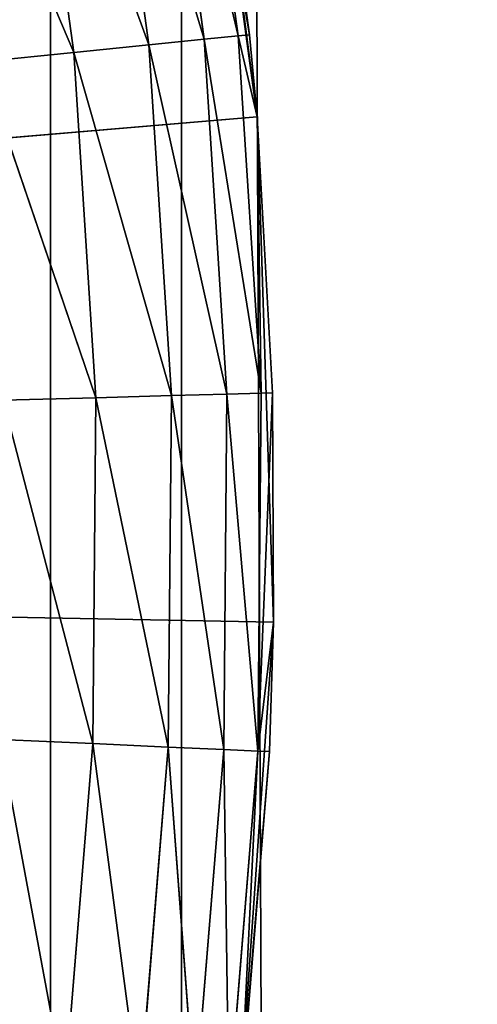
# Model space of a CAD drawing. Extents: x 0.4 to 80.4, y 0.1 to 20.1.
# Tile 576 of 656: x 79.0113 to 79.0719, y 17.5043 to 17.6345. Entities that reach past the tile are written whole.
import ezdxf

# ---------------------------------------------------------------- set-up
doc = ezdxf.new("R2010")
doc.units = 0
doc.header["$LTSCALE"] = 2.54
doc.layers.get('0').update_dxf_attribs({"color": 13, "linetype": 'CONTINUOUS'})

# ---------------------------------------------------------------- blocks, each defined once
blk = doc.blocks.new('P__KA_KUCHENNA_MOLISA_STL')
at = {"color": 0}
for p, q in [((79.01534, 0.16711, 71.73339), (79.01534, 19.96711, 71.73339)), ((79.01534, 0.16711, 71.73339), (79.01534, 19.96711, 71.73339)), ((79.0327, 0.16711, 72.67292), (79.0327, 19.96711, 72.67292)), ((79.0327, 0.16711, 72.67292), (79.0327, 19.96711, 72.67292)), ((79.11729, 0.16711, 72.69392), (79.0327, 19.96711, 72.67292)), ((79.11729, 0.16711, 72.69392), (79.0327, 19.96711, 72.67292)), ((79.03366, 17.68801, 89.4), (79.04271, 17.6217, 89.4)), ((79.03366, 17.68801, 89.4), (79.04271, 17.6217, 89.4)), ((79.0337, 17.67932, 88.98264), (79.04019, 17.6324, 88.98264)), ((79.0337, 17.67932, 88.98264), (79.04019, 17.6324, 88.98264)), ((79.0337, 17.67932, 88.98264), (79.0417, 17.63255, 89)), ((79.0337, 17.67932, 88.98264), (79.0417, 17.63255, 89)), ((79.0417, 17.63255, 89), (79.0352, 17.67959, 89)), ((79.0352, 17.67959, 89), (79.04271, 17.6217, 89.4)), ((79.0352, 17.67959, 89), (79.04271, 17.6217, 89.4)), ((79.0417, 17.63255, 89), (79.0352, 17.67959, 89)), ((79.02926, 17.67854, 88.9658), (79.0357, 17.63195, 88.9658)), ((79.02926, 17.67854, 88.9658), (79.0357, 17.63195, 88.9658)), ((79.02926, 17.67854, 88.9658), (79.04019, 17.6324, 88.98264)), ((79.02926, 17.67854, 88.9658), (79.04019, 17.6324, 88.98264)), ((79.022, 17.67727, 88.95), (79.02837, 17.63121, 88.95)), ((79.022, 17.67727, 88.95), (79.02837, 17.63121, 88.95)), ((79.022, 17.67727, 88.95), (79.0357, 17.63195, 88.9658)), ((79.022, 17.67727, 88.95), (79.0357, 17.63195, 88.9658)), ((79.01215, 17.67554, 88.93572), (79.01842, 17.6302, 88.93572)), ((79.01215, 17.67554, 88.93572), (79.01842, 17.6302, 88.93572)), ((79.01215, 17.67554, 88.93572), (79.02837, 17.63121, 88.95)), ((79.01215, 17.67554, 88.93572), (79.02837, 17.63121, 88.95)), ((79.00001, 17.6734, 88.92339), (79.01842, 17.6302, 88.93572)), ((79.00001, 17.6734, 88.92339), (79.01842, 17.6302, 88.93572)), ((79.0357, 17.63195, 88.9658), (79.04019, 17.6324, 88.98264)), ((79.0357, 17.63195, 88.9658), (79.04019, 17.6324, 88.98264)), ((79.04019, 17.6324, 88.98264), (79.0417, 17.63255, 89)), ((79.04019, 17.6324, 88.98264), (79.0417, 17.63255, 89)), ((79.04271, 17.6217, 89), (79.04019, 17.6324, 88.98264)), ((79.04271, 17.6217, 89), (79.04019, 17.6324, 88.98264)), ((79.04323, 17.58513, 88.98264), (79.04019, 17.6324, 88.98264)), ((79.04323, 17.58513, 88.98264), (79.04019, 17.6324, 88.98264)), ((79.04271, 17.6217, 89), (79.0417, 17.63255, 89)), ((79.0417, 17.63255, 89), (79.04271, 17.6217, 89.4)), ((79.0417, 17.63255, 89), (79.04271, 17.6217, 89.4)), ((79.04271, 17.6217, 89), (79.0417, 17.63255, 89)), ((79.01842, 17.6302, 88.93572), (79.02837, 17.63121, 88.95)), ((79.01842, 17.6302, 88.93572), (79.02837, 17.63121, 88.95)), ((79.02837, 17.63121, 88.95), (79.0357, 17.63195, 88.9658)), ((79.02837, 17.63121, 88.95), (79.0357, 17.63195, 88.9658)), ((79.03872, 17.58501, 88.9658), (79.02837, 17.63121, 88.95)), ((79.03872, 17.58501, 88.9658), (79.02837, 17.63121, 88.95)), ((79.03136, 17.5848, 88.95), (79.02837, 17.63121, 88.95)), ((79.03136, 17.5848, 88.95), (79.02837, 17.63121, 88.95)), ((79.04323, 17.58513, 88.98264), (79.0357, 17.63195, 88.9658)), ((79.04323, 17.58513, 88.98264), (79.0357, 17.63195, 88.9658)), ((79.03872, 17.58501, 88.9658), (79.0357, 17.63195, 88.9658)), ((79.03872, 17.58501, 88.9658), (79.0357, 17.63195, 88.9658)), ((79.00616, 17.62896, 88.92339), (79.01842, 17.6302, 88.93572)), ((79.00616, 17.62896, 88.92339), (79.01842, 17.6302, 88.93572)), ((79.03136, 17.5848, 88.95), (79.01842, 17.6302, 88.93572)), ((79.03136, 17.5848, 88.95), (79.01842, 17.6302, 88.93572)), ((79.02136, 17.58452, 88.93572), (79.01842, 17.6302, 88.93572)), ((79.02136, 17.58452, 88.93572), (79.01842, 17.6302, 88.93572)), ((79.02136, 17.58452, 88.93572), (79.00616, 17.62896, 88.92339)), ((79.02136, 17.58452, 88.93572), (79.00616, 17.62896, 88.92339)), ((78.395, 17.56711, 89.4), (79.04271, 17.6217, 89.4)), ((78.395, 17.56711, 89.4), (79.04271, 17.6217, 89.4)), ((79.04271, 17.6217, 89.4), (79.04271, 17.6217, 89)), ((79.04271, 17.6217, 89.4), (79.04271, 17.6217, 89)), ((79.04271, 17.6217, 89.4), (79.04475, 17.58517, 89)), ((79.04475, 17.58517, 89), (79.04271, 17.6217, 89)), ((79.04271, 17.6217, 89.4), (79.04475, 17.58517, 89)), ((79.04271, 17.6217, 89.4), (79.04489, 17.55481, 89.4)), ((79.04271, 17.6217, 89.4), (79.04489, 17.55481, 89.4)), ((79.04475, 17.58517, 89), (79.04271, 17.6217, 89)), ((79.04323, 17.58513, 88.98264), (79.04271, 17.6217, 89)), ((79.04323, 17.58513, 88.98264), (79.04271, 17.6217, 89)), ((79.00905, 17.58418, 88.92339), (79.02136, 17.58452, 88.93572)), ((79.00905, 17.58418, 88.92339), (79.02136, 17.58452, 88.93572)), ((79.00905, 17.58418, 88.92339), (79.02097, 17.53876, 88.93572)), ((79.00905, 17.58418, 88.92339), (79.02097, 17.53876, 88.93572)), ((79.02136, 17.58452, 88.93572), (79.02097, 17.53876, 88.93572)), ((79.02136, 17.58452, 88.93572), (79.02097, 17.53876, 88.93572)), ((79.02136, 17.58452, 88.93572), (79.03136, 17.5848, 88.95)), ((79.02136, 17.58452, 88.93572), (79.03136, 17.5848, 88.95)), ((79.02136, 17.58452, 88.93572), (79.03095, 17.5383, 88.95)), ((79.02136, 17.58452, 88.93572), (79.03095, 17.5383, 88.95)), ((79.03136, 17.5848, 88.95), (79.03095, 17.5383, 88.95)), ((79.03136, 17.5848, 88.95), (79.03095, 17.5383, 88.95)), ((79.03136, 17.5848, 88.95), (79.03872, 17.58501, 88.9658)), ((79.03136, 17.5848, 88.95), (79.03872, 17.58501, 88.9658)), ((79.03136, 17.5848, 88.95), (79.03831, 17.53797, 88.9658)), ((79.03136, 17.5848, 88.95), (79.03831, 17.53797, 88.9658)), ((79.03872, 17.58501, 88.9658), (79.03831, 17.53797, 88.9658)), ((79.03872, 17.58501, 88.9658), (79.03831, 17.53797, 88.9658)), ((79.03872, 17.58501, 88.9658), (79.04323, 17.58513, 88.98264)), ((79.03872, 17.58501, 88.9658), (79.04323, 17.58513, 88.98264)), ((79.03872, 17.58501, 88.9658), (79.04282, 17.53777, 88.98264)), ((79.03872, 17.58501, 88.9658), (79.04282, 17.53777, 88.98264)), ((79.04475, 17.58517, 89), (79.04282, 17.53777, 88.98264)), ((79.04475, 17.58517, 89), (79.04282, 17.53777, 88.98264)), ((79.04323, 17.58513, 88.98264), (79.04282, 17.53777, 88.98264)), ((79.04323, 17.58513, 88.98264), (79.04282, 17.53777, 88.98264)), ((79.04475, 17.58517, 89), (79.04323, 17.58513, 88.98264)), ((79.04475, 17.58517, 89), (79.04323, 17.58513, 88.98264)), ((79.04489, 17.55481, 89.4), (79.04475, 17.58517, 89)), ((79.04489, 17.55481, 89.4), (79.04475, 17.58517, 89)), ((79.04489, 17.55481, 89), (79.04475, 17.58517, 89)), ((79.04489, 17.55481, 89), (79.04475, 17.58517, 89)), ((79.04489, 17.55481, 89.4), (78.395, 17.56711, 89.4)), ((79.04489, 17.55481, 89.4), (78.395, 17.56711, 89.4)), ((79.04489, 17.55481, 89.4), (79.04018, 17.48806, 89.4)), ((79.04489, 17.55481, 89.4), (79.04018, 17.48806, 89.4)), ((79.04489, 17.55481, 89), (79.04282, 17.53777, 88.98264)), ((79.04489, 17.55481, 89), (79.04282, 17.53777, 88.98264)), ((79.04489, 17.55481, 89.4), (79.04434, 17.5377, 89)), ((79.04434, 17.5377, 89), (79.04489, 17.55481, 89)), ((79.04489, 17.55481, 89.4), (79.04434, 17.5377, 89)), ((79.04434, 17.5377, 89), (79.04489, 17.55481, 89)), ((79.04489, 17.55481, 89.4), (79.04489, 17.55481, 89)), ((79.04489, 17.55481, 89.4), (79.04489, 17.55481, 89)), ((79.02097, 17.53876, 88.93572), (79.00865, 17.53931, 88.92339)), ((79.00865, 17.53931, 88.92339), (79.01722, 17.49314, 88.93572)), ((79.00865, 17.53931, 88.92339), (79.01722, 17.49314, 88.93572)), ((79.02097, 17.53876, 88.93572), (79.00865, 17.53931, 88.92339)), ((79.02097, 17.53876, 88.93572), (79.01722, 17.49314, 88.93572)), ((79.02097, 17.53876, 88.93572), (79.01722, 17.49314, 88.93572)), ((79.03095, 17.5383, 88.95), (79.02097, 17.53876, 88.93572)), ((79.02097, 17.53876, 88.93572), (79.02715, 17.49196, 88.95)), ((79.02097, 17.53876, 88.93572), (79.02715, 17.49196, 88.95)), ((79.03095, 17.5383, 88.95), (79.02097, 17.53876, 88.93572)), ((79.03095, 17.5383, 88.95), (79.02715, 17.49196, 88.95)), ((79.03095, 17.5383, 88.95), (79.02715, 17.49196, 88.95)), ((79.03831, 17.53797, 88.9658), (79.03095, 17.5383, 88.95)), ((79.03095, 17.5383, 88.95), (79.03447, 17.49109, 88.9658)), ((79.03095, 17.5383, 88.95), (79.03447, 17.49109, 88.9658)), ((79.03831, 17.53797, 88.9658), (79.03095, 17.5383, 88.95)), ((79.03831, 17.53797, 88.9658), (79.03447, 17.49109, 88.9658)), ((79.03831, 17.53797, 88.9658), (79.03447, 17.49109, 88.9658)), ((79.04282, 17.53777, 88.98264), (79.03831, 17.53797, 88.9658)), ((79.03831, 17.53797, 88.9658), (79.03895, 17.49056, 88.98264)), ((79.03831, 17.53797, 88.9658), (79.03895, 17.49056, 88.98264)), ((79.04282, 17.53777, 88.98264), (79.03831, 17.53797, 88.9658)), ((79.04282, 17.53777, 88.98264), (79.03895, 17.49056, 88.98264)), ((79.04282, 17.53777, 88.98264), (79.03895, 17.49056, 88.98264)), ((79.04018, 17.48806, 89.4), (79.04434, 17.5377, 89)), ((79.04018, 17.48806, 89.4), (79.04434, 17.5377, 89)), ((79.04282, 17.53777, 88.98264), (79.04046, 17.49038, 89)), ((79.04282, 17.53777, 88.98264), (79.04046, 17.49038, 89)), ((79.04046, 17.49038, 89), (79.04434, 17.5377, 89)), ((79.04046, 17.49038, 89), (79.04434, 17.5377, 89)), ((79.04282, 17.53777, 88.98264), (79.04434, 17.5377, 89)), ((79.04282, 17.53777, 88.98264), (79.04434, 17.5377, 89))]:
    blk.add_line(p, q, dxfattribs=at)
mesh = blk.add_polyface(dxfattribs=at)
corners = [(79.01534, 0.16711, 71.73339), (78.93705, 0.16711, 71.77168), (79.01534, 19.96711, 71.73339)]
mesh.append_faces([[corners[k] for k in face] for face in [(0, 1, 2)]], dxfattribs={"color": 0})
mesh = blk.add_polyface(dxfattribs=at)
corners = [(79.01534, 19.96711, 71.73339), (78.93705, 0.16711, 71.77168), (78.93705, 19.96711, 71.77168)]
mesh.append_faces([[corners[k] for k in face] for face in [(0, 1, 2)]], dxfattribs={"color": 0})
mesh = blk.add_polyface(dxfattribs=at)
corners = [(79.0327, 0.16711, 72.67292), (78.95304, 19.96711, 72.63755), (78.95304, 0.16711, 72.63755)]
mesh.append_faces([[corners[k] for k in face] for face in [(0, 1, 2)]], dxfattribs={"color": 0})
mesh = blk.add_polyface(dxfattribs=at)
corners = [(79.0327, 19.96711, 72.67292), (78.95304, 19.96711, 72.63755), (79.0327, 0.16711, 72.67292)]
mesh.append_faces([[corners[k] for k in face] for face in [(0, 1, 2)]], dxfattribs={"color": 0})
mesh = blk.add_polyface(dxfattribs=at)
corners = [(79.0991, 0.16711, 71.70928), (79.01534, 0.16711, 71.73339), (79.0991, 19.96711, 71.70928)]
mesh.append_faces([[corners[k] for k in face] for face in [(0, 1, 2)]], dxfattribs={"color": 0})
mesh = blk.add_polyface(dxfattribs=at)
corners = [(79.0991, 19.96711, 71.70928), (79.01534, 0.16711, 71.73339), (79.01534, 19.96711, 71.73339)]
mesh.append_faces([[corners[k] for k in face] for face in [(0, 1, 2)]], dxfattribs={"color": 0})
mesh = blk.add_polyface(dxfattribs=at)
corners = [(79.11729, 0.16711, 72.69392), (79.0327, 19.96711, 72.67292), (79.0327, 0.16711, 72.67292)]
mesh.append_faces([[corners[k] for k in face] for face in [(0, 1, 2)]], dxfattribs={"color": 0})
mesh = blk.add_polyface(dxfattribs=at)
corners = [(79.11729, 19.96711, 72.69392), (79.0327, 19.96711, 72.67292), (79.11729, 0.16711, 72.69392)]
mesh.append_faces([[corners[k] for k in face] for face in [(0, 1, 2)]], dxfattribs={"color": 0})
mesh = blk.add_polyface(dxfattribs=at)
corners = [(80.395, 19.86711, 89.4), (78.7239, 2.68682, 89.4), (78.69811, 2.74211, 89.4)]
mesh.append_faces([[corners[k] for k in face] for face in [(0, 1, 2)]], dxfattribs={"color": 0})
mesh = blk.add_polyface(dxfattribs=at)
corners = [(80.395, 19.86711, 89.4), (78.69811, 2.74211, 89.4), (78.7239, 17.4474, 89.4)]
mesh.append_faces([[corners[k] for k in face] for face in [(0, 1, 2)]], dxfattribs={"color": 0})
mesh = blk.add_polyface(dxfattribs=at)
corners = [(80.395, 19.86711, 89.5), (78.69811, 2.74211, 89.5), (78.7239, 2.68682, 89.5)]
mesh.append_faces([[corners[k] for k in face] for face in [(0, 1, 2)]], dxfattribs={"color": 0})
mesh = blk.add_polyface(dxfattribs=at)
corners = [(80.395, 19.86711, 89.5), (78.7239, 17.4474, 89.5), (78.69811, 2.74211, 89.5)]
mesh.append_faces([[corners[k] for k in face] for face in [(0, 1, 2)]], dxfattribs={"color": 0})
mesh = blk.add_polyface(dxfattribs=at)
corners = [(80.395, 19.86711, 89.4), (78.73969, 17.62789, 89.4), (78.7239, 17.68682, 89.4)]
mesh.append_faces([[corners[k] for k in face] for face in [(0, 1, 2)]], dxfattribs={"color": 0})
mesh = blk.add_polyface(dxfattribs=at)
corners = [(80.395, 19.86711, 89.4), (78.73969, 2.62789, 89.4), (78.7239, 2.68682, 89.4)]
mesh.append_faces([[corners[k] for k in face] for face in [(0, 1, 2)]], dxfattribs={"color": 0})
mesh = blk.add_polyface(dxfattribs=at)
corners = [(80.395, 19.86711, 89.4), (78.7239, 17.4474, 89.4), (78.73969, 17.50633, 89.4)]
mesh.append_faces([[corners[k] for k in face] for face in [(0, 1, 2)]], dxfattribs={"color": 0})
mesh = blk.add_polyface(dxfattribs=at)
corners = [(80.395, 19.86711, 89.5), (78.7239, 17.68682, 89.5), (78.73969, 17.62789, 89.5)]
mesh.append_faces([[corners[k] for k in face] for face in [(0, 1, 2)]], dxfattribs={"color": 0})
mesh = blk.add_polyface(dxfattribs=at)
corners = [(80.395, 19.86711, 89.5), (78.7239, 2.68682, 89.5), (80.395, 0.26711, 89.5)]
mesh.append_faces([[corners[k] for k in face] for face in [(0, 1, 2)]], dxfattribs={"color": 0})
mesh = blk.add_polyface(dxfattribs=at)
corners = [(80.395, 19.86711, 89.5), (78.73969, 17.50633, 89.5), (78.7239, 17.4474, 89.5)]
mesh.append_faces([[corners[k] for k in face] for face in [(0, 1, 2)]], dxfattribs={"color": 0})
mesh = blk.add_polyface(dxfattribs=at)
corners = [(80.395, 19.86711, 89.4), (78.745, 17.56711, 89.4), (78.73969, 17.62789, 89.4)]
mesh.append_faces([[corners[k] for k in face] for face in [(0, 1, 2)]], dxfattribs={"color": 0})
mesh = blk.add_polyface(dxfattribs=at)
corners = [(80.395, 0.26711, 89.4), (78.73969, 2.62789, 89.4), (80.395, 19.86711, 89.4)]
mesh.append_faces([[corners[k] for k in face] for face in [(0, 1, 2)]], dxfattribs={"color": 0})
mesh = blk.add_polyface(dxfattribs=at)
corners = [(80.395, 19.86711, 89.4), (78.73969, 17.50633, 89.4), (78.745, 17.56711, 89.4)]
mesh.append_faces([[corners[k] for k in face] for face in [(0, 1, 2)]], dxfattribs={"color": 0})
mesh = blk.add_polyface(dxfattribs=at)
corners = [(80.395, 19.86711, 89.5), (78.73969, 17.62789, 89.5), (78.745, 17.56711, 89.5)]
mesh.append_faces([[corners[k] for k in face] for face in [(0, 1, 2)]], dxfattribs={"color": 0})
mesh = blk.add_polyface(dxfattribs=at)
corners = [(80.395, 19.86711, 89.5), (78.745, 17.56711, 89.5), (78.73969, 17.50633, 89.5)]
mesh.append_faces([[corners[k] for k in face] for face in [(0, 1, 2)]], dxfattribs={"color": 0})
mesh = blk.add_polyface(dxfattribs=at)
corners = [(79.01785, 17.75304, 89.4), (78.99543, 17.81609, 89.4), (78.395, 17.56711, 89.4)]
mesh.append_faces([[corners[k] for k in face] for face in [(0, 1, 2)]], dxfattribs={"color": 0})
mesh = blk.add_polyface(dxfattribs=at)
corners = [(79.03366, 17.68801, 89.4), (79.01785, 17.75304, 89.4), (78.395, 17.56711, 89.4)]
mesh.append_faces([[corners[k] for k in face] for face in [(0, 1, 2)]], dxfattribs={"color": 0})
mesh = blk.add_polyface(dxfattribs=at)
corners = [(79.04271, 17.6217, 89.4), (79.03366, 17.68801, 89.4), (78.395, 17.56711, 89.4)]
mesh.append_faces([[corners[k] for k in face] for face in [(0, 1, 2)]], dxfattribs={"color": 0})
mesh = blk.add_polyface(dxfattribs=at)
corners = [(79.03366, 17.68801, 89.4), (79.04271, 17.6217, 89.4), (79.0352, 17.67959, 89)]
mesh.append_faces([[corners[k] for k in face] for face in [(0, 1, 2)]], dxfattribs={"color": 0})
mesh = blk.add_polyface(dxfattribs=at)
corners = [(79.0337, 17.67932, 88.98264), (79.04019, 17.6324, 88.98264), (79.02926, 17.67854, 88.9658)]
mesh.append_faces([[corners[k] for k in face] for face in [(0, 1, 2)]], dxfattribs={"color": 0})
mesh = blk.add_polyface(dxfattribs=at)
corners = [(79.0352, 17.67959, 89), (79.0417, 17.63255, 89), (79.0337, 17.67932, 88.98264)]
mesh.append_faces([[corners[k] for k in face] for face in [(0, 1, 2)]], dxfattribs={"color": 0})
mesh = blk.add_polyface(dxfattribs=at)
corners = [(79.0337, 17.67932, 88.98264), (79.0417, 17.63255, 89), (79.04019, 17.6324, 88.98264)]
mesh.append_faces([[corners[k] for k in face] for face in [(0, 1, 2)]], dxfattribs={"color": 0})
mesh = blk.add_polyface(dxfattribs=at)
corners = [(79.0352, 17.67959, 89), (79.04271, 17.6217, 89.4), (79.0417, 17.63255, 89)]
mesh.append_faces([[corners[k] for k in face] for face in [(0, 1, 2)]], dxfattribs={"color": 0})
mesh = blk.add_polyface(dxfattribs=at)
corners = [(79.02926, 17.67854, 88.9658), (79.0357, 17.63195, 88.9658), (79.022, 17.67727, 88.95)]
mesh.append_faces([[corners[k] for k in face] for face in [(0, 1, 2)]], dxfattribs={"color": 0})
mesh = blk.add_polyface(dxfattribs=at)
corners = [(79.02926, 17.67854, 88.9658), (79.04019, 17.6324, 88.98264), (79.0357, 17.63195, 88.9658)]
mesh.append_faces([[corners[k] for k in face] for face in [(0, 1, 2)]], dxfattribs={"color": 0})
mesh = blk.add_polyface(dxfattribs=at)
corners = [(79.022, 17.67727, 88.95), (79.02837, 17.63121, 88.95), (79.01215, 17.67554, 88.93572)]
mesh.append_faces([[corners[k] for k in face] for face in [(0, 1, 2)]], dxfattribs={"color": 0})
mesh = blk.add_polyface(dxfattribs=at)
corners = [(79.022, 17.67727, 88.95), (79.0357, 17.63195, 88.9658), (79.02837, 17.63121, 88.95)]
mesh.append_faces([[corners[k] for k in face] for face in [(0, 1, 2)]], dxfattribs={"color": 0})
mesh = blk.add_polyface(dxfattribs=at)
corners = [(79.01842, 17.6302, 88.93572), (79.00001, 17.6734, 88.92339), (79.01215, 17.67554, 88.93572)]
mesh.append_faces([[corners[k] for k in face] for face in [(0, 1, 2)]], dxfattribs={"color": 0})
mesh = blk.add_polyface(dxfattribs=at)
corners = [(79.01215, 17.67554, 88.93572), (79.02837, 17.63121, 88.95), (79.01842, 17.6302, 88.93572)]
mesh.append_faces([[corners[k] for k in face] for face in [(0, 1, 2)]], dxfattribs={"color": 0})
mesh = blk.add_polyface(dxfattribs=at)
corners = [(79.01842, 17.6302, 88.93572), (79.00616, 17.62896, 88.92339), (79.00001, 17.6734, 88.92339)]
mesh.append_faces([[corners[k] for k in face] for face in [(0, 1, 2)]], dxfattribs={"color": 0})
mesh = blk.add_polyface(dxfattribs=at)
corners = [(79.04019, 17.6324, 88.98264), (79.04323, 17.58513, 88.98264), (79.0357, 17.63195, 88.9658)]
mesh.append_faces([[corners[k] for k in face] for face in [(0, 1, 2)]], dxfattribs={"color": 0})
mesh = blk.add_polyface(dxfattribs=at)
corners = [(79.0417, 17.63255, 89), (79.04271, 17.6217, 89), (79.04019, 17.6324, 88.98264)]
mesh.append_faces([[corners[k] for k in face] for face in [(0, 1, 2)]], dxfattribs={"color": 0})
mesh = blk.add_polyface(dxfattribs=at)
corners = [(79.04019, 17.6324, 88.98264), (79.04271, 17.6217, 89), (79.04323, 17.58513, 88.98264)]
mesh.append_faces([[corners[k] for k in face] for face in [(0, 1, 2)]], dxfattribs={"color": 0})
mesh = blk.add_polyface(dxfattribs=at)
corners = [(79.0417, 17.63255, 89), (79.04271, 17.6217, 89.4), (79.04271, 17.6217, 89)]
mesh.append_faces([[corners[k] for k in face] for face in [(0, 1, 2)]], dxfattribs={"color": 0})
mesh = blk.add_polyface(dxfattribs=at)
corners = [(79.02837, 17.63121, 88.95), (79.03136, 17.5848, 88.95), (79.01842, 17.6302, 88.93572)]
mesh.append_faces([[corners[k] for k in face] for face in [(0, 1, 2)]], dxfattribs={"color": 0})
mesh = blk.add_polyface(dxfattribs=at)
corners = [(79.0357, 17.63195, 88.9658), (79.03872, 17.58501, 88.9658), (79.02837, 17.63121, 88.95)]
mesh.append_faces([[corners[k] for k in face] for face in [(0, 1, 2)]], dxfattribs={"color": 0})
mesh = blk.add_polyface(dxfattribs=at)
corners = [(79.02837, 17.63121, 88.95), (79.03872, 17.58501, 88.9658), (79.03136, 17.5848, 88.95)]
mesh.append_faces([[corners[k] for k in face] for face in [(0, 1, 2)]], dxfattribs={"color": 0})
mesh = blk.add_polyface(dxfattribs=at)
corners = [(79.0357, 17.63195, 88.9658), (79.04323, 17.58513, 88.98264), (79.03872, 17.58501, 88.9658)]
mesh.append_faces([[corners[k] for k in face] for face in [(0, 1, 2)]], dxfattribs={"color": 0})
mesh = blk.add_polyface(dxfattribs=at)
corners = [(79.02136, 17.58452, 88.93572), (79.00616, 17.62896, 88.92339), (79.01842, 17.6302, 88.93572)]
mesh.append_faces([[corners[k] for k in face] for face in [(0, 1, 2)]], dxfattribs={"color": 0})
mesh = blk.add_polyface(dxfattribs=at)
corners = [(79.01842, 17.6302, 88.93572), (79.03136, 17.5848, 88.95), (79.02136, 17.58452, 88.93572)]
mesh.append_faces([[corners[k] for k in face] for face in [(0, 1, 2)]], dxfattribs={"color": 0})
mesh = blk.add_polyface(dxfattribs=at)
corners = [(79.02136, 17.58452, 88.93572), (79.00905, 17.58418, 88.92339), (79.00616, 17.62896, 88.92339)]
mesh.append_faces([[corners[k] for k in face] for face in [(0, 1, 2)]], dxfattribs={"color": 0})
mesh = blk.add_polyface(dxfattribs=at)
corners = [(79.04489, 17.55481, 89.4), (79.04271, 17.6217, 89.4), (78.395, 17.56711, 89.4)]
mesh.append_faces([[corners[k] for k in face] for face in [(0, 1, 2)]], dxfattribs={"color": 0})
mesh = blk.add_polyface(dxfattribs=at)
corners = [(79.04271, 17.6217, 89.4), (79.04475, 17.58517, 89), (79.04271, 17.6217, 89)]
mesh.append_faces([[corners[k] for k in face] for face in [(0, 1, 2)]], dxfattribs={"color": 0})
mesh = blk.add_polyface(dxfattribs=at)
corners = [(79.04271, 17.6217, 89.4), (79.04489, 17.55481, 89.4), (79.04475, 17.58517, 89)]
mesh.append_faces([[corners[k] for k in face] for face in [(0, 1, 2)]], dxfattribs={"color": 0})
mesh = blk.add_polyface(dxfattribs=at)
corners = [(79.04271, 17.6217, 89), (79.04475, 17.58517, 89), (79.04323, 17.58513, 88.98264)]
mesh.append_faces([[corners[k] for k in face] for face in [(0, 1, 2)]], dxfattribs={"color": 0})
mesh = blk.add_polyface(dxfattribs=at)
corners = [(79.00905, 17.58418, 88.92339), (79.02097, 17.53876, 88.93572), (79.00865, 17.53931, 88.92339)]
mesh.append_faces([[corners[k] for k in face] for face in [(0, 1, 2)]], dxfattribs={"color": 0})
mesh = blk.add_polyface(dxfattribs=at)
corners = [(79.02136, 17.58452, 88.93572), (79.02097, 17.53876, 88.93572), (79.00905, 17.58418, 88.92339)]
mesh.append_faces([[corners[k] for k in face] for face in [(0, 1, 2)]], dxfattribs={"color": 0})
mesh = blk.add_polyface(dxfattribs=at)
corners = [(79.02136, 17.58452, 88.93572), (79.03095, 17.5383, 88.95), (79.02097, 17.53876, 88.93572)]
mesh.append_faces([[corners[k] for k in face] for face in [(0, 1, 2)]], dxfattribs={"color": 0})
mesh = blk.add_polyface(dxfattribs=at)
corners = [(79.03136, 17.5848, 88.95), (79.03095, 17.5383, 88.95), (79.02136, 17.58452, 88.93572)]
mesh.append_faces([[corners[k] for k in face] for face in [(0, 1, 2)]], dxfattribs={"color": 0})
mesh = blk.add_polyface(dxfattribs=at)
corners = [(79.03136, 17.5848, 88.95), (79.03831, 17.53797, 88.9658), (79.03095, 17.5383, 88.95)]
mesh.append_faces([[corners[k] for k in face] for face in [(0, 1, 2)]], dxfattribs={"color": 0})
mesh = blk.add_polyface(dxfattribs=at)
corners = [(79.03872, 17.58501, 88.9658), (79.03831, 17.53797, 88.9658), (79.03136, 17.5848, 88.95)]
mesh.append_faces([[corners[k] for k in face] for face in [(0, 1, 2)]], dxfattribs={"color": 0})
mesh = blk.add_polyface(dxfattribs=at)
corners = [(79.03872, 17.58501, 88.9658), (79.04282, 17.53777, 88.98264), (79.03831, 17.53797, 88.9658)]
mesh.append_faces([[corners[k] for k in face] for face in [(0, 1, 2)]], dxfattribs={"color": 0})
mesh = blk.add_polyface(dxfattribs=at)
corners = [(79.04323, 17.58513, 88.98264), (79.04282, 17.53777, 88.98264), (79.03872, 17.58501, 88.9658)]
mesh.append_faces([[corners[k] for k in face] for face in [(0, 1, 2)]], dxfattribs={"color": 0})
mesh = blk.add_polyface(dxfattribs=at)
corners = [(79.04475, 17.58517, 89), (79.04282, 17.53777, 88.98264), (79.04323, 17.58513, 88.98264)]
mesh.append_faces([[corners[k] for k in face] for face in [(0, 1, 2)]], dxfattribs={"color": 0})
mesh = blk.add_polyface(dxfattribs=at)
corners = [(79.04475, 17.58517, 89), (79.04489, 17.55481, 89), (79.04282, 17.53777, 88.98264)]
mesh.append_faces([[corners[k] for k in face] for face in [(0, 1, 2)]], dxfattribs={"color": 0})
mesh = blk.add_polyface(dxfattribs=at)
corners = [(79.04475, 17.58517, 89), (79.04489, 17.55481, 89.4), (79.04489, 17.55481, 89)]
mesh.append_faces([[corners[k] for k in face] for face in [(0, 1, 2)]], dxfattribs={"color": 0})
mesh = blk.add_polyface(dxfattribs=at)
corners = [(79.04018, 17.48806, 89.4), (78.395, 17.56711, 89.4), (79.02863, 17.42214, 89.4)]
mesh.append_faces([[corners[k] for k in face] for face in [(0, 1, 2)]], dxfattribs={"color": 0})
mesh = blk.add_polyface(dxfattribs=at)
corners = [(79.04489, 17.55481, 89.4), (78.395, 17.56711, 89.4), (79.04018, 17.48806, 89.4)]
mesh.append_faces([[corners[k] for k in face] for face in [(0, 1, 2)]], dxfattribs={"color": 0})
mesh = blk.add_polyface(dxfattribs=at)
corners = [(79.02863, 17.42214, 89.4), (78.395, 17.56711, 89.4), (79.01036, 17.35776, 89.4)]
mesh.append_faces([[corners[k] for k in face] for face in [(0, 1, 2)]], dxfattribs={"color": 0})
mesh = blk.add_polyface(dxfattribs=at)
corners = [(79.04489, 17.55481, 89.4), (79.04018, 17.48806, 89.4), (79.04434, 17.5377, 89)]
mesh.append_faces([[corners[k] for k in face] for face in [(0, 1, 2)]], dxfattribs={"color": 0})
mesh = blk.add_polyface(dxfattribs=at)
corners = [(79.04489, 17.55481, 89), (79.04434, 17.5377, 89), (79.04282, 17.53777, 88.98264)]
mesh.append_faces([[corners[k] for k in face] for face in [(0, 1, 2)]], dxfattribs={"color": 0})
mesh = blk.add_polyface(dxfattribs=at)
corners = [(79.04489, 17.55481, 89.4), (79.04434, 17.5377, 89), (79.04489, 17.55481, 89)]
mesh.append_faces([[corners[k] for k in face] for face in [(0, 1, 2)]], dxfattribs={"color": 0})
mesh = blk.add_polyface(dxfattribs=at)
corners = [(79.01722, 17.49314, 88.93572), (79.00499, 17.49459, 88.92339), (79.00865, 17.53931, 88.92339)]
mesh.append_faces([[corners[k] for k in face] for face in [(0, 1, 2)]], dxfattribs={"color": 0})
mesh = blk.add_polyface(dxfattribs=at)
corners = [(79.02097, 17.53876, 88.93572), (79.01722, 17.49314, 88.93572), (79.00865, 17.53931, 88.92339)]
mesh.append_faces([[corners[k] for k in face] for face in [(0, 1, 2)]], dxfattribs={"color": 0})
mesh = blk.add_polyface(dxfattribs=at)
corners = [(79.02097, 17.53876, 88.93572), (79.02715, 17.49196, 88.95), (79.01722, 17.49314, 88.93572)]
mesh.append_faces([[corners[k] for k in face] for face in [(0, 1, 2)]], dxfattribs={"color": 0})
mesh = blk.add_polyface(dxfattribs=at)
corners = [(79.02097, 17.53876, 88.93572), (79.03095, 17.5383, 88.95), (79.02715, 17.49196, 88.95)]
mesh.append_faces([[corners[k] for k in face] for face in [(0, 1, 2)]], dxfattribs={"color": 0})
mesh = blk.add_polyface(dxfattribs=at)
corners = [(79.03095, 17.5383, 88.95), (79.03447, 17.49109, 88.9658), (79.02715, 17.49196, 88.95)]
mesh.append_faces([[corners[k] for k in face] for face in [(0, 1, 2)]], dxfattribs={"color": 0})
mesh = blk.add_polyface(dxfattribs=at)
corners = [(79.03095, 17.5383, 88.95), (79.03831, 17.53797, 88.9658), (79.03447, 17.49109, 88.9658)]
mesh.append_faces([[corners[k] for k in face] for face in [(0, 1, 2)]], dxfattribs={"color": 0})
mesh = blk.add_polyface(dxfattribs=at)
corners = [(79.03831, 17.53797, 88.9658), (79.03895, 17.49056, 88.98264), (79.03447, 17.49109, 88.9658)]
mesh.append_faces([[corners[k] for k in face] for face in [(0, 1, 2)]], dxfattribs={"color": 0})
mesh = blk.add_polyface(dxfattribs=at)
corners = [(79.03831, 17.53797, 88.9658), (79.04282, 17.53777, 88.98264), (79.03895, 17.49056, 88.98264)]
mesh.append_faces([[corners[k] for k in face] for face in [(0, 1, 2)]], dxfattribs={"color": 0})
mesh = blk.add_polyface(dxfattribs=at)
corners = [(79.04282, 17.53777, 88.98264), (79.04046, 17.49038, 89), (79.03895, 17.49056, 88.98264)]
mesh.append_faces([[corners[k] for k in face] for face in [(0, 1, 2)]], dxfattribs={"color": 0})
mesh = blk.add_polyface(dxfattribs=at)
corners = [(79.04434, 17.5377, 89), (79.04018, 17.48806, 89.4), (79.04046, 17.49038, 89)]
mesh.append_faces([[corners[k] for k in face] for face in [(0, 1, 2)]], dxfattribs={"color": 0})
mesh = blk.add_polyface(dxfattribs=at)
corners = [(79.04282, 17.53777, 88.98264), (79.04434, 17.5377, 89), (79.04046, 17.49038, 89)]
mesh.append_faces([[corners[k] for k in face] for face in [(0, 1, 2)]], dxfattribs={"color": 0})

msp = doc.modelspace()

# ---------------------------------------------------------------- block references
at = {"color": 0}
msp.add_blockref('P__KA_KUCHENNA_MOLISA_STL', (0, 0), dxfattribs=at)

doc.saveas('drawing.dxf')
